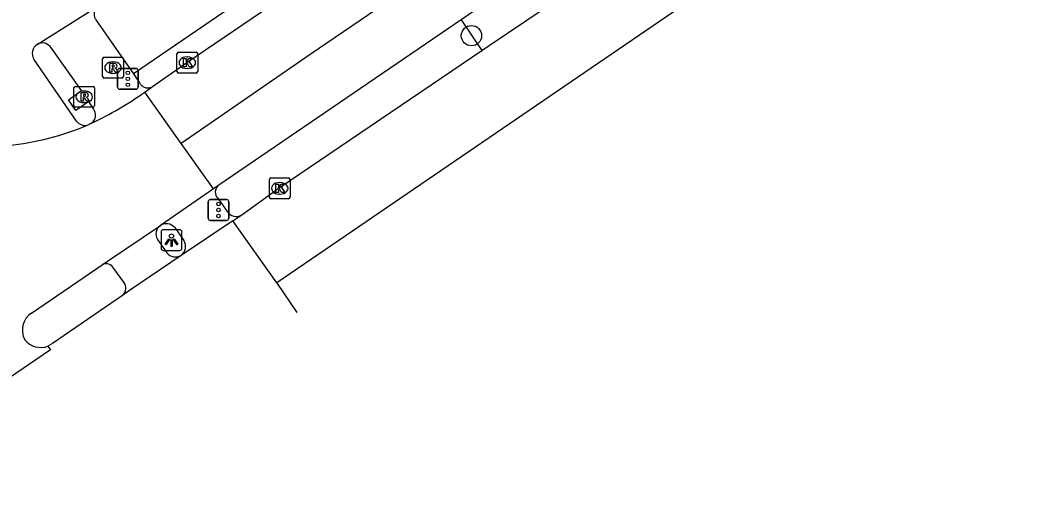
# Model space of a CAD drawing. Extents: x 157466 to 158888, y 383063 to 384677.
# Drawn here: x 158695.95 to 158744.09, y 383707.61 to 383730.98 of the extents above; entities that cross this region are included whole.
import ezdxf

# ---------------------------------------------------------------- set-up
doc = ezdxf.new("R2010")
doc.units = 0
for name, color, linetype in [('IMGEO_Boom', 7, 'Continuous'), ('IMGEO_Fietspad_gesloten', 7, 'Continuous'), ('IMGEO_Fietspad_open', 7, 'Continuous'), ('IMGEO_Haag', 7, 'Continuous'), ('IMGEO_Kolk', 7, 'Continuous'), ('IMGEO_Lichtpunt', 7, 'Continuous'), ('IMGEO_OVBaan_gesloten', 7, 'Continuous'), ('IMGEO_Rijbaan_regionaal_gesloten', 7, 'Continuous'), ('IMGEO_Rioolput', 7, 'Continuous'), ('IMGEO_Verkeersregelinstallatiepaal', 7, 'Continuous'), ('IMGEO_Voetpad_open', 7, 'Continuous')]:
    doc.layers.add(name, color=color, linetype=linetype)

msp = doc.modelspace()

# ---------------------------------------------------------------- linework, layer by layer
at = {"layer": 'IMGEO_Boom'}
msp.add_circle((158717.749, 383730.217), 0.489, dxfattribs=at)
at = {"layer": 'IMGEO_Fietspad_gesloten'}
for points in [[(158696.785, 383729.793), (158699.74, 383731.651)], [(158698.688, 383726.098), (158696.632, 383729.087)]]:
    msp.add_lwpolyline(points, dxfattribs=at)
for centre, start, end in [((158697.038, 383729.369), 120.7842, 214.7604), ((158699.096, 383726.376), 214.2388, 288.3436)]:
    msp.add_arc(centre, 0.494, start, end, dxfattribs=at)
at = {"layer": 'IMGEO_Fietspad_open'}
for points in [[(158702.588, 383720.386), (158703.043, 383719.739)], [(158700.97, 383718.313), (158700.488, 383718.982)]]:
    msp.add_lwpolyline(points, dxfattribs=at)
for centre, radius, start, end in [((158703.028, 383720.642), 0.509, 125.1812, 210.1406), ((158703.457, 383720.065), 0.527, 218.1618, 301.4335), ((158700.108, 383718.768), 0.436, 29.4434, 114.3028), ((158700.617, 383718.032), 0.451, 309.8266, 38.5355)]:
    msp.add_arc(centre, radius, start, end, dxfattribs=at)
at = {"layer": 'IMGEO_Haag'}
for points in [[(158743.405, 383757.023), (158701.432, 383728.368)], [(158717.248, 383730.974), (158718.251, 383729.502)]]:
    msp.add_lwpolyline(points, dxfattribs=at)
at = {"layer": 'IMGEO_Kolk'}
for p, q in [((158703.533, 383728.487), (158703.533, 383729.339)), ((158703.608, 383729.413), (158704.46, 383729.413)), ((158704.021, 383729.193), (158704.046, 383729.193)), ((158704.534, 383729.339), (158704.534, 383728.487)), ((158704.044, 383728.633), (158704.019, 383728.633)), ((158704.46, 383728.413), (158703.608, 383728.413)), ((158707.994, 383722.422), (158707.994, 383723.274)), ((158708.069, 383723.348), (158708.921, 383723.348)), ((158708.995, 383723.274), (158708.995, 383722.422)), ((158708.482, 383723.128), (158708.507, 383723.128)), ((158708.921, 383722.348), (158708.069, 383722.348)), ((158708.505, 383722.568), (158708.48, 383722.568))]:
    msp.add_line(p, q, dxfattribs=at)
for points in [[(158703.533, 383728.487), (158703.533, 383729.339)], [(158703.608, 383729.413), (158704.46, 383729.413)], [(158703.854, 383729.113), (158703.977, 383729.113), (158703.977, 383728.962), (158704.107, 383729.113), (158704.271, 383729.113), (158704.125, 383728.962), (158704.278, 383728.713), (158704.126, 383728.713), (158704.041, 383728.877), (158703.977, 383728.81), (158703.977, 383728.713), (158703.854, 383728.713), (158703.854, 383729.113)], [(158704.534, 383729.339), (158704.534, 383728.487)], [(158704.46, 383728.413), (158703.608, 383728.413)], [(158707.994, 383722.422), (158707.994, 383723.274)], [(158708.069, 383723.348), (158708.921, 383723.348)], [(158708.995, 383723.274), (158708.995, 383722.422)], [(158708.315, 383723.048), (158708.438, 383723.048), (158708.438, 383722.897), (158708.568, 383723.048), (158708.732, 383723.048), (158708.586, 383722.897), (158708.739, 383722.648), (158708.587, 383722.648), (158708.502, 383722.812), (158708.438, 383722.745), (158708.438, 383722.648), (158708.315, 383722.648), (158708.315, 383723.048)], [(158708.921, 383722.348), (158708.069, 383722.348)]]:
    msp.add_lwpolyline(points, dxfattribs=at)
for centre, start, end in [((158703.61, 383729.337), 91.552, 178.448), ((158703.61, 383729.337), 91.552, 178.448), ((158704.458, 383729.337), 1.552, 88.448), ((158704.458, 383729.337), 1.552, 88.448), ((158703.61, 383728.489), 181.552, 268.448), ((158703.61, 383728.489), 181.552, 268.448), ((158704.458, 383728.489), 271.552, 358.448), ((158704.458, 383728.489), 271.552, 358.448), ((158708.071, 383723.272), 91.552, 178.448), ((158708.071, 383723.272), 91.552, 178.448), ((158708.919, 383723.272), 1.552, 88.448), ((158708.919, 383723.272), 1.552, 88.448), ((158708.071, 383722.424), 181.552, 268.448), ((158708.071, 383722.424), 181.552, 268.448), ((158708.919, 383722.424), 271.552, 358.448), ((158708.919, 383722.424), 271.552, 358.448)]:
    msp.add_arc(centre, 0.0765, start, end, dxfattribs=at)
for centre, major_axis, ratio, start_param, end_param in [((158704.02, 383728.913), (-0.387, 0.002), 0.722429, 4.712389, 7.853982), ((158704.045, 383728.913), (-0.39, 0.002), 0.717154, 1.570796, 4.712389), ((158708.481, 383722.848), (-0.387, 0.002), 0.722429, 4.712389, 7.853982), ((158708.506, 383722.848), (-0.39, 0.002), 0.717154, 1.570796, 4.712389)]:
    msp.add_ellipse(centre, major_axis=major_axis, ratio=ratio, start_param=start_param, end_param=end_param, dxfattribs=at)
at = {"layer": 'IMGEO_Lichtpunt'}
for p, q in [((158703.674, 383720.847), (158702.866, 383720.847)), ((158703.674, 383720.847), (158702.866, 383720.847)), ((158702.772, 383720.752), (158702.772, 383719.945)), ((158702.772, 383720.752), (158702.772, 383719.945)), ((158703.768, 383719.945), (158703.768, 383720.752)), ((158703.768, 383719.945), (158703.768, 383720.752)), ((158702.866, 383719.851), (158703.674, 383719.851)), ((158702.866, 383719.851), (158703.674, 383719.851))]:
    msp.add_line(p, q, dxfattribs=at)
for points in [[(158703.146, 383720.416), (158703.185, 383720.388), (158702.997, 383720.126), (158702.959, 383720.153), (158703.146, 383720.416)], [(158703.248, 383720.368), (158703.295, 383720.368), (158703.295, 383720.046), (158703.248, 383720.046), (158703.248, 383720.368)], [(158703.358, 383720.388), (158703.396, 383720.415), (158703.583, 383720.153), (158703.544, 383720.125), (158703.358, 383720.388)]]:
    msp.add_lwpolyline(points, dxfattribs=at)
msp.add_circle((158703.271, 383720.55), 0.0994, dxfattribs=at)
for centre, start, end in [((158702.866, 383720.752), 90, 180), ((158702.866, 383720.752), 90, 180), ((158703.674, 383720.752), 0, 90), ((158703.674, 383720.752), 0, 90), ((158702.866, 383719.945), 180, 270), ((158702.866, 383719.945), 180, 270), ((158703.674, 383719.945), 270, 0), ((158703.674, 383719.945), 270, 360)]:
    msp.add_arc(centre, 0.0946, start, end, dxfattribs=at)
at = {"layer": 'IMGEO_OVBaan_gesloten'}
for points in [[(158718.251, 383729.502), (158718.612, 383729.747), (158721.304, 383731.565), (158724.771, 383733.923), (158724.89, 383733.759), (158733.741, 383739.782), (158748.722, 383750), (158795.658, 383782.013), (158795.554, 383782.188), (158797.453, 383783.491), (158809.409, 383791.61), (158812.376, 383793.618)], [(158814.981, 383791.033), (158802.696, 383782.707), (158783.558, 383769.561), (158756.966, 383751.508), (158730.487, 383733.418), (158708.352, 383718.295)], [(158706.666, 383721.569), (158708.469, 383722.874), (158718.251, 383729.502)], [(158706.236, 383721.282), (158706.666, 383721.569)], [(158706.236, 383721.282), (158703.732, 383719.615)], [(158708.352, 383718.295), (158706.236, 383721.282)], [(158703.732, 383719.615), (158701.247, 383717.918), (158700.906, 383717.685)], [(158709.341, 383716.859), (158708.38, 383718.256), (158708.352, 383718.295)], [(158700.906, 383717.685), (158697.528, 383715.366), (158697.306, 383715.234)], [(158697.306, 383715.234), (158697.433, 383715.048), (158686.507, 383707.612), (158686.355, 383707.788)]]:
    msp.add_lwpolyline(points, dxfattribs=at)
at = {"layer": 'IMGEO_Rijbaan_regionaal_gesloten'}
for points in [[(158809.428, 383798.598), (158802.865, 383793.184), (158795.674, 383787.791), (158789.344, 383783.259), (158772.603, 383771.911), (158709.962, 383729.308), (158703.741, 383725.019)], [(158810.748, 383796.128), (158808.352, 383794.263), (158805.7, 383792.16), (158804.177, 383790.889), (158801.841, 383788.984), (158799.473, 383787.107), (158791.318, 383781.362), (158779.708, 383773.44), (158745.257, 383750), (158740.821, 383746.982), (158717.611, 383731.222), (158717.248, 383730.974)], [(158702.346, 383727.757), (158704.01, 383728.929), (158718.479, 383738.752), (158732.91, 383748.604), (158734.985, 383750), (158739.748, 383753.205), (158744.023, 383756.121)], [(158717.248, 383730.974), (158705.513, 383722.975)], [(158701.987, 383727.494), (158702.346, 383727.757)], [(158703.741, 383725.019), (158701.987, 383727.494)], [(158699.415, 383725.988), (158699.252, 383725.907)], [(158705.295, 383722.825), (158703.741, 383725.019)], [(158705.295, 383722.825), (158702.735, 383721.058)], [(158705.513, 383722.975), (158705.295, 383722.825)], [(158699.929, 383719.165), (158700.233, 383719.37), (158702.735, 383721.058)], [(158696.506, 383716.83), (158699.929, 383719.165)]]:
    msp.add_lwpolyline(points, dxfattribs=at)
for centre, radius, start, end in [((158691.009, 383743.294), 19.24, 295.9082, 304.7929), ((158693.935, 383738.607), 13.768, 276.0608, 292.7156), ((158697.074, 383716.002), 1.004, 124.4369, 207.7404), ((158696.955, 383716.166), 0.996, 219.3945, 290.6409)]:
    msp.add_arc(centre, radius, start, end, dxfattribs=at)
at = {"layer": 'IMGEO_Rioolput'}
for p, q in [((158699.945, 383728.247), (158699.945, 383729.099)), ((158700.02, 383729.173), (158700.872, 383729.173)), ((158700.946, 383729.099), (158700.946, 383728.247)), ((158700.433, 383728.953), (158700.458, 383728.953)), ((158700.872, 383728.173), (158700.02, 383728.173)), ((158700.456, 383728.393), (158700.431, 383728.393)), ((158698.559, 383726.84), (158698.559, 383727.692)), ((158698.634, 383727.766), (158699.486, 383727.766)), ((158699.56, 383727.692), (158699.56, 383726.84)), ((158699.047, 383727.546), (158699.072, 383727.546)), ((158699.486, 383726.766), (158698.634, 383726.766)), ((158699.07, 383726.986), (158699.045, 383726.986))]:
    msp.add_line(p, q, dxfattribs=at)
for points in [[(158699.945, 383728.247), (158699.945, 383729.099)], [(158700.02, 383729.173), (158700.872, 383729.173)], [(158700.946, 383729.099), (158700.946, 383728.247)], [(158700.534, 383728.871), (158700.282, 383728.873), (158700.282, 383728.473)], [(158700.282, 383728.473), (158700.406, 383728.473), (158700.406, 383728.635), (158700.417, 383728.635)], [(158700.46, 383728.792), (158700.406, 383728.792), (158700.406, 383728.711)], [(158700.406, 383728.711), (158700.458, 383728.711)], [(158700.464, 383728.606), (158700.535, 383728.473), (158700.675, 383728.473), (158700.61, 383728.599)], [(158700.872, 383728.173), (158700.02, 383728.173)], [(158698.559, 383726.84), (158698.559, 383727.692)], [(158698.634, 383727.766), (158699.486, 383727.766)], [(158699.56, 383727.692), (158699.56, 383726.84)], [(158699.148, 383727.464), (158698.896, 383727.466), (158698.896, 383727.066)], [(158698.896, 383727.066), (158699.02, 383727.066), (158699.02, 383727.228), (158699.031, 383727.228)], [(158699.074, 383727.385), (158699.02, 383727.385), (158699.02, 383727.304)], [(158699.02, 383727.304), (158699.072, 383727.304)], [(158699.078, 383727.199), (158699.149, 383727.066), (158699.289, 383727.066), (158699.224, 383727.192)], [(158699.486, 383726.766), (158698.634, 383726.766)]]:
    msp.add_lwpolyline(points, dxfattribs=at)
for centre, radius, start, end in [((158700.022, 383729.097), 0.0765, 91.552, 178.448), ((158700.022, 383729.097), 0.0765, 91.552, 178.448), ((158700.87, 383729.097), 0.0765, 1.552, 88.448), ((158700.87, 383729.097), 0.0765, 1.552, 88.448), ((158700.416, 383728.582), 0.0533, 26.0293, 88.6989), ((158700.442, 383728.9), 0.19, 274.7715, 282.9687), ((158700.466, 383728.696), 0.0964, 77.0061, 93.1865), ((158700.48, 383728.753), 0.0378, 276.6634, 79.6772), ((158700.533, 383728.761), 0.109, 350.3612, 89.416), ((158700.531, 383728.761), 0.112, 277.5842, 350.9817), ((158700.515, 383728.546), 0.108, 29.5134, 73.7905), ((158700.022, 383728.249), 0.0765, 181.552, 268.448), ((158700.022, 383728.249), 0.0765, 181.552, 268.448), ((158700.87, 383728.249), 0.0765, 271.552, 358.448), ((158700.87, 383728.249), 0.0765, 271.552, 358.448), ((158698.636, 383727.69), 0.0765, 91.552, 178.448), ((158698.636, 383727.69), 0.0765, 91.552, 178.448), ((158699.484, 383727.69), 0.0765, 1.552, 88.448), ((158699.484, 383727.69), 0.0765, 1.552, 88.448), ((158699.03, 383727.175), 0.0533, 26.0293, 88.6989), ((158699.056, 383727.493), 0.19, 274.7715, 282.9687), ((158699.08, 383727.289), 0.0964, 77.0061, 93.1865), ((158699.094, 383727.346), 0.0378, 276.6634, 79.6772), ((158699.147, 383727.354), 0.109, 350.3612, 89.416), ((158699.145, 383727.354), 0.112, 277.5842, 350.9817), ((158699.129, 383727.139), 0.108, 29.5134, 73.7905), ((158698.636, 383726.842), 0.0765, 181.552, 268.448), ((158698.636, 383726.842), 0.0765, 181.552, 268.448), ((158699.484, 383726.842), 0.0765, 271.552, 358.448), ((158699.484, 383726.842), 0.0765, 271.552, 358.448)]:
    msp.add_arc(centre, radius, start, end, dxfattribs=at)
for centre, major_axis, ratio, start_param, end_param in [((158700.432, 383728.673), (-0.387, 0.002), 0.722429, 4.712389, 7.853982), ((158700.457, 383728.673), (-0.39, 0.002), 0.717154, 1.570796, 4.712389), ((158699.046, 383727.266), (-0.387, 0.002), 0.722429, 4.712389, 7.853982), ((158699.071, 383727.266), (-0.39, 0.002), 0.717154, 1.570796, 4.712389)]:
    msp.add_ellipse(centre, major_axis=major_axis, ratio=ratio, start_param=start_param, end_param=end_param, dxfattribs=at)
at = {"layer": 'IMGEO_Verkeersregelinstallatiepaal'}
for p, q in [((158700.67, 383727.733), (158700.67, 383728.533)), ((158700.67, 383728.533), (158700.67, 383727.733)), ((158700.77, 383728.633), (158701.56, 383728.633)), ((158701.56, 383728.633), (158700.77, 383728.633)), ((158701.66, 383728.533), (158701.66, 383727.733)), ((158701.66, 383727.733), (158701.66, 383728.533)), ((158701.56, 383727.633), (158700.77, 383727.633)), ((158700.77, 383727.633), (158701.56, 383727.633)), ((158705.143, 383722.303), (158705.933, 383722.303)), ((158705.933, 383722.303), (158705.143, 383722.303)), ((158705.043, 383721.403), (158705.043, 383722.203)), ((158705.043, 383722.203), (158705.043, 383721.403)), ((158706.033, 383722.203), (158706.033, 383721.403)), ((158706.033, 383721.403), (158706.033, 383722.203)), ((158705.933, 383721.303), (158705.143, 383721.303)), ((158705.143, 383721.303), (158705.933, 383721.303))]:
    msp.add_line(p, q, dxfattribs=at)
for centre in [(158701.165, 383728.423), (158701.165, 383728.133), (158701.165, 383727.843), (158705.538, 383722.093), (158705.538, 383721.803), (158705.538, 383721.513)]:
    msp.add_circle(centre, 0.085, dxfattribs=at)
for centre, start, end in [((158700.77, 383728.533), 90, 180), ((158700.77, 383728.533), 90, 180), ((158701.56, 383728.533), 0, 90), ((158701.56, 383728.533), 360, 90), ((158700.77, 383727.733), 180, 270), ((158700.77, 383727.733), 180, 270), ((158701.56, 383727.733), 270, 0), ((158701.56, 383727.733), 270, 0), ((158705.143, 383722.203), 90, 180), ((158705.143, 383722.203), 90, 180), ((158705.933, 383722.203), 0, 90), ((158705.933, 383722.203), 360, 90), ((158705.143, 383721.403), 180, 270), ((158705.143, 383721.403), 180, 270), ((158705.933, 383721.403), 270, 0), ((158705.933, 383721.403), 270, 0)]:
    msp.add_arc(centre, 0.1, start, end, dxfattribs=at)
at = {"layer": 'IMGEO_Voetpad_open'}
for points in [[(158699.74, 383731.651), (158699.706, 383731.627), (158699.675, 383731.599), (158699.646, 383731.569), (158699.62, 383731.536), (158699.597, 383731.502), (158699.577, 383731.465), (158699.561, 383731.427), (158699.548, 383731.387), (158699.538, 383731.346), (158699.532, 383731.305), (158699.53, 383731.263), (158699.532, 383731.222), (158699.537, 383731.18), (158699.547, 383731.14), (158699.559, 383731.1), (158699.575, 383731.062), (158699.595, 383731.025), (158699.618, 383730.99), (158699.625, 383730.98), (158701.432, 383728.368)], [(158699.51, 383726.68), (158699.273, 383727.035), (158698.646, 383726.608), (158698.296, 383727.119), (158698.926, 383727.564), (158697.47, 383729.618)], [(158701.432, 383728.368), (158701.727, 383727.942), (158701.746, 383727.907), (158701.769, 383727.875), (158701.787, 383727.852), (158701.794, 383727.844), (158701.822, 383727.816), (158701.852, 383727.79), (158701.885, 383727.767), (158701.919, 383727.747), (158701.955, 383727.731), (158701.993, 383727.717), (158702.031, 383727.707), (158702.071, 383727.701), (158702.11, 383727.698), (158702.15, 383727.698), (158702.189, 383727.702), (158702.228, 383727.71), (158702.267, 383727.721), (158702.304, 383727.735), (158702.346, 383727.757)], [(158705.5, 383722.379), (158705.963, 383721.732)], [(158703.425, 383720.961), (158703.86, 383720.325)]]:
    msp.add_lwpolyline(points, dxfattribs=at)
for centre, radius, start, end in [((158697.041, 383729.368), 0.496, 30.2146, 121.1232), ((158699.103, 383726.383), 0.504, 308.2724, 36.0939), ((158705.815, 383722.67), 0.429, 134.7146, 222.7863), ((158706.394, 383721.992), 0.503, 211.136, 302.7557), ((158703.022, 383720.594), 0.545, 42.2916, 121.704), ((158703.444, 383720.033), 0.508, 304.5024, 35.0584)]:
    msp.add_arc(centre, radius, start, end, dxfattribs=at)

doc.saveas('drawing.dxf')
